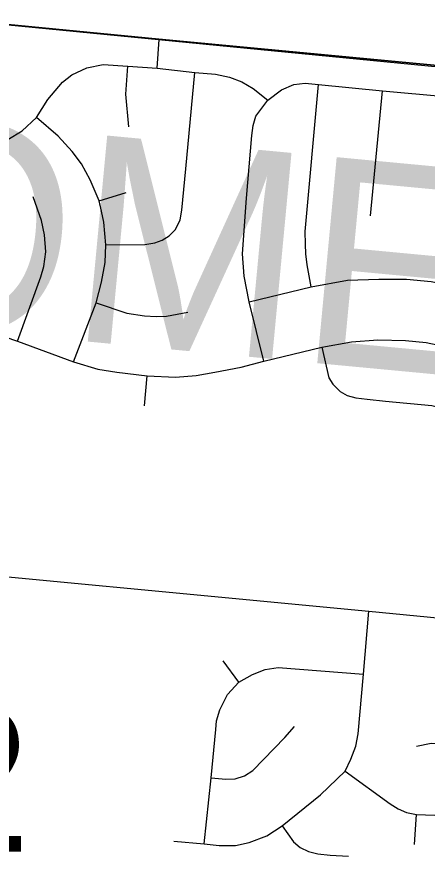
# Model space of a CAD drawing. Extents: x -38.1 to 35.9, y -2.7 to 28.5.
# Drawn here: x 11.604 to 11.979, y 14.42 to 15.188 of the extents above; entities that cross this region are included whole.
import ezdxf

# ---------------------------------------------------------------- set-up
doc = ezdxf.new("R2010")
doc.units = 0
for name, color, linetype in [('GM_X_City_Street', 7, 'Continuous'), ('GM_X_Rail_Line', 7, 'Continuous'), ('GM_X_Section_Text', 7, 'Continuous'), ('GM_X_US_Route', 7, 'Continuous')]:
    doc.layers.add(name, color=color, linetype=linetype)

msp = doc.modelspace()

# ---------------------------------------------------------------- linework, layer by layer
at = {"layer": 'GM_X_City_Street'}
for p, q in [((11.73197, 15.14064), (11.73397, 15.16679)), ((11.92735, 15.00564), (11.93823, 15.11995)), ((11.67893, 15.01938), (11.70385, 15.02706)), ((11.72046, 14.8317), (11.723, 14.8591)), ((11.80681, 14.57872), (11.79249, 14.59821)), ((11.9675, 14.43033), (11.96937, 14.45769))]:
    msp.add_line(p, q, dxfattribs=at)
for points in [[(11.48771, 15.07998), (11.49971, 15.07838), (11.53135, 15.07466), (11.54958, 15.07279), (11.56364, 15.07167), (11.5792, 15.07167), (11.5955, 15.0754), (11.60851, 15.08348), (11.62167, 15.09559), (11.63211, 15.11199), (11.64544, 15.12799), (11.65411, 15.13466), (11.66772, 15.14105), (11.68268, 15.14405), (11.70512, 15.1425), (11.73197, 15.14064), (11.76661, 15.13685), (11.78541, 15.13507), (11.79827, 15.13253), (11.80949, 15.12805), (11.8198, 15.12206), (11.83331, 15.11143)], [(11.70628, 15.08709), (11.70334, 15.11705), (11.70512, 15.1425)], [(11.6852, 14.9791), (11.72085, 14.97949), (11.72987, 14.98075), (11.7366, 14.98325), (11.74303, 14.98741), (11.74883, 14.99321), (11.75322, 15.00191), (11.75468, 15.01065), (11.75831, 15.04861), (11.76661, 15.13685)], [(11.82969, 14.8725), (11.81638, 14.92683), (11.81183, 14.95034), (11.81011, 14.97071), (11.81387, 15.02165), (11.81888, 15.07902), (11.82002, 15.08809), (11.82249, 15.09688), (11.83331, 15.11143), (11.846, 15.12102), (11.85715, 15.12565), (11.86754, 15.1271), (11.87981, 15.12591), (11.93823, 15.11995), (11.9958, 15.11484), (12.0561, 15.1099), (12.07926, 15.10768), (12.08795, 15.10615), (12.09835, 15.10206), (12.10823, 15.09644), (12.11878, 15.08707)], [(11.87303, 14.94066), (11.86943, 14.96082), (11.86826, 14.97067), (11.86782, 14.97979), (11.86753, 14.99111), (11.87981, 15.12591)], [(11.65541, 14.8721), (11.6763, 14.92611), (11.68128, 14.94493), (11.68441, 14.96296), (11.6852, 14.9791), (11.68316, 14.99979), (11.68112, 15.00982), (11.67893, 15.01938), (11.67062, 15.03866), (11.66278, 15.05308), (11.65432, 15.06452), (11.64132, 15.07862), (11.62167, 15.09559)], [(11.60415, 14.89081), (11.62555, 14.94973), (11.62821, 14.95934), (11.63014, 14.97249), (11.62881, 14.98816), (11.62629, 15.00117), (11.6186, 15.0229)], [(11.81638, 14.92683), (11.87303, 14.94066), (11.90644, 14.94671), (11.93491, 14.94761), (11.96024, 14.94761), (11.98288, 14.94559), (12.01654, 14.93916)], [(11.6763, 14.92611), (11.70447, 14.91657), (11.72061, 14.91406), (11.73112, 14.91343), (11.74068, 14.9139), (11.76013, 14.91728)], [(11.58177, 14.89844), (11.60415, 14.89081), (11.65541, 14.8721), (11.67765, 14.86513), (11.69522, 14.86242), (11.723, 14.8591), (11.74894, 14.85787), (11.76774, 14.85935), (11.78485, 14.86245), (11.80904, 14.86721), (11.82969, 14.8725), (11.8828, 14.88527), (11.91008, 14.89032), (11.93417, 14.89217), (11.95936, 14.89155), (11.97837, 14.88962), (12.00275, 14.88443)], [(11.8828, 14.88527), (11.88922, 14.85741), (11.89285, 14.85167), (11.89965, 14.84472), (11.90614, 14.84125), (11.91385, 14.83898), (11.92443, 14.83792), (11.94105, 14.83611), (11.98351, 14.83188), (12.0083, 14.82584), (12.02779, 14.81888), (12.05348, 14.80574), (12.1109, 14.77431), (12.12782, 14.76778)], [(11.45098, 14.68891), (11.92596, 14.64366), (12.10169, 14.62669), (12.2597, 14.61112), (12.46835, 14.59073), (12.67335, 14.56941), (12.7825, 14.55958), (12.82337, 14.55626), (12.86439, 14.55788), (12.91044, 14.56387), (12.93396, 14.56501), (12.95374, 14.5642), (13.1118, 14.5488), (13.46581, 14.51633)], [(11.74745, 14.43345), (11.77517, 14.43081), (11.78881, 14.42935), (11.80377, 14.4295), (11.81639, 14.43199), (11.83252, 14.43829), (11.84636, 14.4472), (11.88152, 14.47585), (11.90417, 14.49729), (11.90924, 14.50827), (11.91394, 14.5203), (11.91599, 14.53159), (11.92083, 14.58616), (11.92596, 14.64366)], [(11.77517, 14.43081), (11.78143, 14.49114), (11.78563, 14.53559), (11.78629, 14.54336), (11.78929, 14.55361), (11.79655, 14.56759), (11.80681, 14.57872), (11.81929, 14.58593), (11.83093, 14.59055), (11.84284, 14.59224), (11.92083, 14.58616)], [(11.78143, 14.49114), (11.79489, 14.49002), (11.80358, 14.49045), (11.81199, 14.49297), (11.81957, 14.49801), (11.84887, 14.52816), (11.8577, 14.53825)], [(11.96948, 14.52025), (11.98277, 14.52296), (12.03494, 14.51897), (12.04419, 14.5159), (12.05417, 14.50908), (12.06129, 14.50028), (12.08053, 14.46398)], [(11.90417, 14.49729), (11.94541, 14.46739), (11.95253, 14.46295), (11.96025, 14.45968), (11.96937, 14.45769), (12.02771, 14.4557), (12.05577, 14.45559), (12.06898, 14.45921), (12.08053, 14.46398), (12.08995, 14.46939), (12.09686, 14.47534), (12.12744, 14.51173)], [(11.84636, 14.4472), (11.85686, 14.43284), (11.86283, 14.42764), (11.87063, 14.42398), (11.87901, 14.42167), (11.89048, 14.42042), (11.90734, 14.41955)]]:
    msp.add_lwpolyline(points, dxfattribs=at)
at = {"layer": 'GM_X_US_Route'}
msp.add_lwpolyline([(11.07884, 16.22782), (11.4865, 16.19596), (12.08589, 16.14841), (11.99273, 15.14118), (10.98915, 15.23941)], close=True, dxfattribs=at)
for points in [[(14.91464, 14.86936), (13.51079, 14.99906), (13.50584, 14.99953), (12.87542, 15.05878), (12.53822, 15.08969), (12.05867, 15.13731), (11.99495, 15.14243), (11.73374, 15.16733), (11.49788, 15.19007), (11.33193, 15.20653), (10.99454, 15.23933), (10.66361, 15.26985), (10.52889, 15.2826), (10.37102, 15.29767)], [(10.37102, 15.29767), (10.52889, 15.2826), (10.66361, 15.26985), (10.99454, 15.23933), (11.33193, 15.20653), (11.49788, 15.19007), (11.73374, 15.16733), (11.99495, 15.14243), (12.05867, 15.13731), (12.53822, 15.08969), (12.87542, 15.05878), (13.50584, 14.99953), (13.51079, 14.99906), (14.91464, 14.86936)], [(10.37102, 15.29767), (10.52889, 15.2826), (10.66361, 15.26985), (10.99454, 15.23933), (11.33193, 15.20653), (11.49788, 15.19007), (11.73374, 15.16733), (11.99495, 15.14243), (12.05867, 15.13731), (12.53822, 15.08969), (12.87542, 15.05878), (13.50584, 14.99953), (13.51079, 14.99906), (14.91464, 14.86936)], [(14.91464, 14.86936), (13.51079, 14.99906), (13.50584, 14.99953), (12.87542, 15.05878), (12.53822, 15.08969), (12.05867, 15.13731), (11.99495, 15.14243), (11.73374, 15.16733), (11.49788, 15.19007), (11.33193, 15.20653), (10.99454, 15.23933), (10.66361, 15.26985), (10.52889, 15.2826), (10.37102, 15.29767)]]:
    msp.add_lwpolyline(points, dxfattribs=at)

# ---------------------------------------------------------------- texts
at = {"layer": 'GM_X_Rail_Line'}
msp.add_text('MONTGOMERY COUNTY', height=0.1893939, rotation=354.61945, dxfattribs=at).set_placement((10.51337, 14.9993))
at = {"layer": 'GM_X_Section_Text'}
msp.add_text('202', height=0.131836, dxfattribs=at).set_placement((11.32222, 14.42359))

doc.saveas('drawing.dxf')
